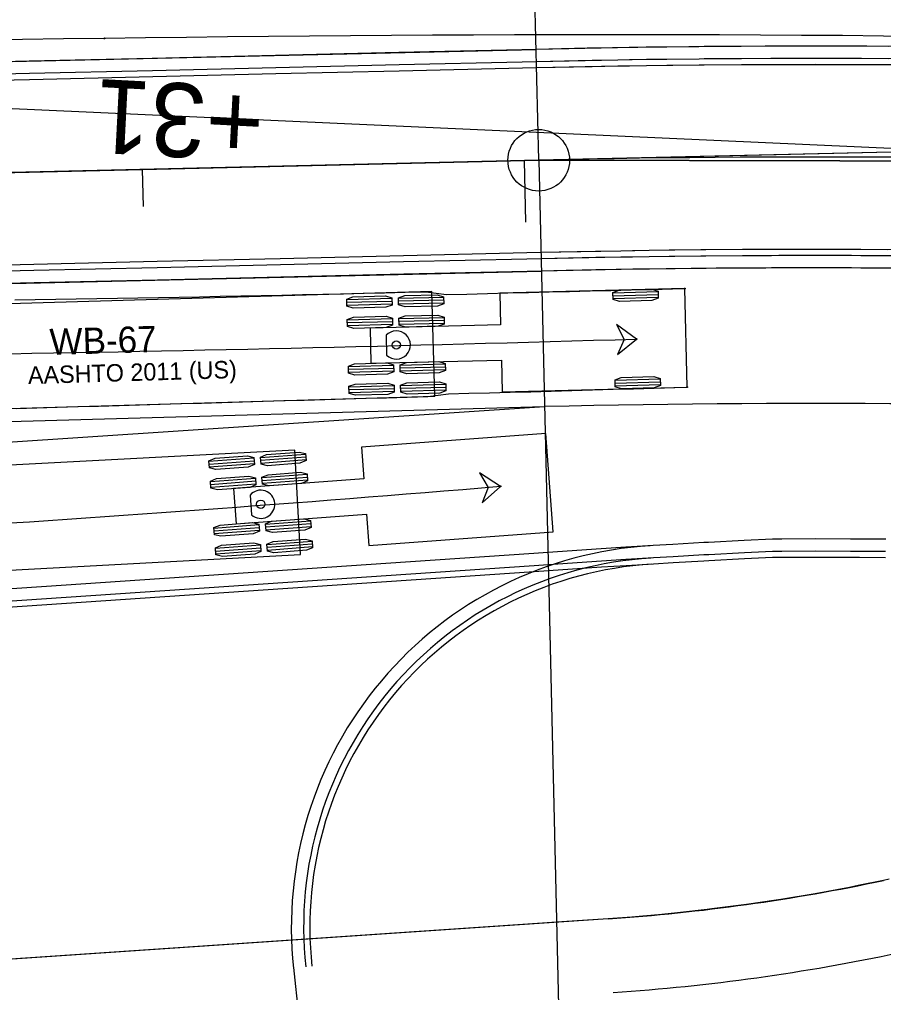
# Model space of a CAD drawing. Extents: x -70 to 701944, y -4 to 666871.
# Drawn here: x 664853.9 to 664924, y 656617.7 to 656696.6 of the extents above; entities that cross this region are included whole.
import ezdxf

# ---------------------------------------------------------------- set-up
doc = ezdxf.new("R2010")
doc.units = 0
for name, color, linetype in [('R_Draft', 7, 'Continuous'), ('R_Drive', 7, 'Continuous'), ('R_Horz Alg', 7, 'Continuous'), ('R_Horz Alg Annot', 7, 'Continuous'), ('R_No Plot', 7, 'Continuous'), ('R_Proposed Road', 7, 'Continuous'), ('R_ROW', 7, 'Continuous'), ('R_Striping', 7, 'Continuous'), ('T_Vehicle Path Lt Minor', 7, 'Continuous'), ('T_Vehicle Path Rt', 7, 'Continuous')]:
    doc.layers.add(name, color=color, linetype=linetype)

msp = doc.modelspace()

# ---------------------------------------------------------------- linework, layer by layer
at = {"layer": 'R_Draft'}
msp.add_line((664896.068, 656685.209), (664894.325, 656759.863), dxfattribs=at)
at = {"layer": 'R_Drive'}
msp.add_line((664876.168, 656619.689), (664879.402, 656589.962), dxfattribs=at)
for radius in [31, 30, 29.5]:
    msp.add_arc((664906.993, 656622.975), radius, 93.47942, 186.20985, dxfattribs=at)
at = {"layer": 'R_Horz Alg'}
for p, q in [((664928.781, 656685.973), (664896.068, 656685.209)), ((664896.068, 656685.209), (664679.509, 656680.15))]:
    msp.add_line(p, q, dxfattribs=at)
msp.add_lwpolyline([(664895.033, 656680.183), (664894.916, 656685.182)], dxfattribs=at)
msp.add_circle((664896.068, 656685.209), 2.5, dxfattribs=at)
msp.add_arc((664918.367, 655730.539), 954.93, 87.413018, 91.33807, dxfattribs=at)
at = {"layer": 'R_Horz Alg Annot'}
msp.add_lwpolyline([(664896.068, 656685.209), (664900.035, 656515.366)], dxfattribs=at)
at = {"layer": 'R_No Plot'}
for p, q in [((667813.841, 656555.62), (664810.544, 656691.315)), ((664955.639, 656686.6), (664785.671, 656682.63)), ((664679.509, 656680.15), (664896.068, 656685.209))]:
    msp.add_line(p, q, dxfattribs=at)
for points in [[(664946.11, 656728.25), (664793.811, 656731.333), (664794.944, 656682.847), (664896.068, 656685.209), (664944.911, 656685.1)], [(664796.723, 656606.654), (664812.571, 656605.914), (664836.721, 656607.219), (664901.92, 656611.644), (664917.196, 656613.459), (664926.222, 656615.237), (664943.059, 656618.516), (664944.911, 656685.1), (664896.068, 656685.209), (664794.944, 656682.847)]]:
    msp.add_lwpolyline(points, close=True, dxfattribs=at)
for centre, radius, start, end in [((664918.367, 655730.539), 954.93, 87.413018, 91.33807), ((664890.867, 656783.275), 166, 273.88067, 281.9667)]:
    msp.add_arc(centre, radius, start, end, dxfattribs=at)
at = {"layer": 'R_Proposed Road'}
for p, q in [((664679.299, 656689.148), (664895.858, 656694.206)), ((664679.719, 656671.153), (664896.278, 656676.211)), ((664901.696, 656623.642), (664822.63, 656618.279)), ((664901.696, 656623.642), (664822.63, 656618.279))]:
    msp.add_line(p, q, dxfattribs=at)
for points in [[(664924.976, 656694.446), (664922.27, 656694.461), (664915.666, 656694.465), (664914.882, 656694.463), (664909.063, 656694.424), (664904.788, 656694.373), (664902.46, 656694.338), (664895.858, 656694.206), (664894.706, 656694.179), (664884.709, 656693.946), (664874.712, 656693.712), (664864.714, 656693.479), (664854.717, 656693.245), (664844.72, 656693.012), (664834.723, 656692.778), (664824.725, 656692.545), (664822.226, 656692.486), (664814.728, 656692.311), (664804.731, 656692.078), (664794.733, 656691.844), (664784.736, 656691.611), (664779.738, 656691.494), (664774.739, 656691.377), (664764.742, 656691.144)], [(664924.471, 656694.45), (664922.27, 656694.461), (664921.497, 656694.464), (664918.51, 656694.469), (664915.666, 656694.465), (664915.511, 656694.465), (664914.882, 656694.463), (664912.5, 656694.451), (664909.48, 656694.428), (664909.063, 656694.424), (664906.451, 656694.395), (664904.788, 656694.373), (664903.416, 656694.353), (664902.46, 656694.338), (664900.377, 656694.301), (664895.858, 656694.206), (664894.706, 656694.179), (664884.709, 656693.946), (664874.712, 656693.712), (664864.714, 656693.479), (664854.717, 656693.245), (664844.72, 656693.012)], [(664924.969, 656693.446), (664922.266, 656693.461), (664915.669, 656693.465), (664914.885, 656693.463), (664909.073, 656693.424), (664904.802, 656693.374), (664902.477, 656693.338), (664895.881, 656693.206), (664894.73, 656693.18), (664884.732, 656692.946), (664874.735, 656692.713), (664864.738, 656692.479), (664854.74, 656692.246), (664844.743, 656692.012), (664834.746, 656691.779), (664824.749, 656691.545), (664822.249, 656691.487), (664814.751, 656691.312), (664804.754, 656691.078), (664794.757, 656690.844), (664784.76, 656690.611), (664779.761, 656690.494), (664774.762, 656690.377), (664764.765, 656690.144)], [(664924.464, 656693.45), (664922.266, 656693.461), (664921.494, 656693.464), (664918.51, 656693.469), (664915.669, 656693.465), (664915.514, 656693.465), (664914.885, 656693.463), (664912.506, 656693.451), (664909.489, 656693.428), (664909.073, 656693.424), (664906.464, 656693.395), (664904.802, 656693.374), (664903.432, 656693.353), (664902.477, 656693.338), (664900.395, 656693.301), (664895.881, 656693.206), (664894.73, 656693.18), (664884.732, 656692.946), (664874.735, 656692.713), (664864.738, 656692.479), (664854.74, 656692.246), (664844.743, 656692.012)], [(664924.965, 656692.946), (664922.264, 656692.961), (664915.67, 656692.965), (664914.887, 656692.963), (664909.078, 656692.924), (664904.809, 656692.874), (664902.485, 656692.838), (664895.893, 656692.707), (664894.741, 656692.68), (664884.744, 656692.446), (664874.747, 656692.213), (664864.749, 656691.979), (664854.752, 656691.746), (664844.755, 656691.512), (664834.758, 656691.279), (664824.76, 656691.045), (664822.261, 656690.987), (664814.763, 656690.812), (664804.766, 656690.578), (664794.769, 656690.345), (664784.771, 656690.111), (664779.773, 656689.994), (664774.774, 656689.878), (664764.777, 656689.644)], [(664924.461, 656692.95), (664922.264, 656692.961), (664921.493, 656692.964), (664918.51, 656692.969), (664915.67, 656692.965), (664915.515, 656692.965), (664914.887, 656692.963), (664912.509, 656692.951), (664909.493, 656692.928), (664909.078, 656692.924), (664906.47, 656692.896), (664904.809, 656692.874), (664903.44, 656692.853), (664902.485, 656692.838), (664900.405, 656692.801), (664895.893, 656692.707), (664894.741, 656692.68), (664884.744, 656692.446), (664874.747, 656692.213), (664864.749, 656691.979), (664854.752, 656691.746), (664844.755, 656691.512)], [(664924.863, 656677.947), (664922.203, 656677.961), (664915.713, 656677.965), (664914.941, 656677.963), (664909.222, 656677.925), (664905.02, 656677.875), (664902.733, 656677.84), (664896.243, 656677.711), (664895.092, 656677.684), (664885.094, 656677.45), (664875.097, 656677.217), (664865.1, 656676.983), (664855.102, 656676.75), (664845.105, 656676.516), (664835.108, 656676.283), (664825.111, 656676.049), (664822.611, 656675.991), (664815.113, 656675.816), (664805.116, 656675.582), (664795.119, 656675.349), (664785.122, 656675.115), (664780.123, 656674.998), (664775.124, 656674.882), (664765.127, 656674.648)], [(664924.859, 656677.447), (664922.201, 656677.461), (664915.714, 656677.465), (664914.943, 656677.463), (664909.227, 656677.425), (664905.027, 656677.375), (664902.741, 656677.34), (664896.255, 656677.211), (664895.103, 656677.184), (664885.106, 656676.95), (664875.109, 656676.717), (664865.111, 656676.483), (664855.114, 656676.25), (664845.117, 656676.016), (664835.12, 656675.783), (664825.122, 656675.549), (664822.623, 656675.491), (664815.125, 656675.316), (664805.128, 656675.082), (664795.13, 656674.849), (664785.133, 656674.615), (664780.135, 656674.499), (664775.136, 656674.382), (664765.139, 656674.148)], [(664924.366, 656677.95), (664922.203, 656677.961), (664921.444, 656677.964), (664918.508, 656677.969), (664915.713, 656677.965), (664915.559, 656677.965), (664914.941, 656677.963), (664912.6, 656677.952), (664909.632, 656677.929), (664909.222, 656677.925), (664906.655, 656677.897), (664905.02, 656677.875), (664903.672, 656677.855), (664902.733, 656677.84), (664900.685, 656677.804), (664896.243, 656677.711), (664895.092, 656677.684), (664885.094, 656677.45), (664875.097, 656677.217), (664865.1, 656676.983), (664855.102, 656676.75), (664845.105, 656676.516)], [(664924.363, 656677.45), (664922.201, 656677.461), (664921.442, 656677.464), (664918.508, 656677.469), (664915.714, 656677.465), (664915.561, 656677.465), (664914.943, 656677.463), (664912.603, 656677.452), (664909.636, 656677.429), (664909.227, 656677.425), (664906.661, 656677.397), (664905.027, 656677.375), (664903.68, 656677.355), (664902.741, 656677.34), (664900.694, 656677.304), (664896.255, 656677.211), (664895.103, 656677.184), (664885.106, 656676.95), (664875.109, 656676.717), (664865.111, 656676.483), (664855.114, 656676.25), (664845.117, 656676.016)], [(664924.852, 656676.447), (664922.197, 656676.461), (664915.717, 656676.465), (664914.947, 656676.463), (664909.237, 656676.425), (664905.041, 656676.375), (664902.757, 656676.34), (664896.278, 656676.211), (664895.127, 656676.184), (664885.129, 656675.951), (664875.132, 656675.717), (664865.135, 656675.484), (664855.137, 656675.25), (664845.14, 656675.017), (664835.143, 656674.783), (664825.146, 656674.55), (664822.646, 656674.491), (664815.148, 656674.316), (664805.151, 656674.083), (664795.154, 656673.849), (664785.157, 656673.616), (664780.158, 656673.499), (664775.159, 656673.382), (664765.162, 656673.149)], [(664924.357, 656676.45), (664922.197, 656676.461), (664921.439, 656676.464), (664918.508, 656676.469), (664915.717, 656676.465), (664915.564, 656676.465), (664914.947, 656676.463), (664912.609, 656676.452), (664909.645, 656676.429), (664909.237, 656676.425), (664906.674, 656676.397), (664905.041, 656676.375), (664903.696, 656676.355), (664902.757, 656676.34), (664900.713, 656676.304), (664896.278, 656676.211), (664895.127, 656676.184), (664885.129, 656675.951), (664875.132, 656675.717), (664865.135, 656675.484), (664855.137, 656675.25), (664845.14, 656675.017)], [(664924.217, 656654.451), (664922.108, 656654.462), (664921.368, 656654.464), (664918.504, 656654.469), (664915.778, 656654.465), (664915.629, 656654.465), (664915.026, 656654.463), (664912.744, 656654.347), (664909.851, 656654.192), (664909.452, 656654.17), (664906.95, 656654.027), (664905.358, 656653.933), (664904.045, 656653.853), (664903.129, 656653.796), (664901.135, 656653.67), (664896.812, 656653.38), (664895.661, 656653.302), (664885.674, 656652.624), (664875.687, 656651.946), (664865.7, 656651.268), (664855.713, 656650.59), (664845.727, 656649.912)], [(664924.211, 656653.451), (664922.104, 656653.462), (664921.364, 656653.464), (664918.504, 656653.469), (664915.781, 656653.465), (664915.632, 656653.465), (664915.03, 656653.463), (664912.75, 656653.347), (664909.86, 656653.192), (664909.461, 656653.17), (664906.963, 656653.027), (664905.372, 656652.933), (664904.06, 656652.853), (664903.146, 656652.797), (664901.154, 656652.67), (664896.835, 656652.38), (664895.684, 656652.302), (664885.697, 656651.624), (664875.711, 656650.946), (664865.724, 656650.268), (664855.737, 656649.591), (664845.75, 656648.913)], [(664924.208, 656652.951), (664922.102, 656652.962), (664921.363, 656652.964), (664918.504, 656652.969), (664915.783, 656652.965), (664915.634, 656652.965), (664915.032, 656652.963), (664912.753, 656652.847), (664909.864, 656652.692), (664909.466, 656652.67), (664906.969, 656652.527), (664905.379, 656652.433), (664904.068, 656652.353), (664903.154, 656652.297), (664901.163, 656652.17), (664896.847, 656651.88), (664895.696, 656651.802), (664885.709, 656651.124), (664875.722, 656650.446), (664865.735, 656649.769), (664855.748, 656649.091), (664845.762, 656648.413)], [(664924.512, 656626.852), (664924.042, 656626.752), (664921.994, 656626.332), (664921.276, 656626.191), (664918.5, 656625.679), (664915.86, 656625.239), (664915.716, 656625.217), (664915.132, 656625.126), (664912.924, 656624.803), (664910.125, 656624.438), (664909.739, 656624.392), (664907.32, 656624.123), (664905.78, 656623.972), (664904.51, 656623.858), (664903.625, 656623.785), (664901.696, 656623.642), (664897.513, 656623.358), (664896.362, 656623.28), (664886.375, 656622.603), (664876.388, 656621.925), (664866.402, 656621.248), (664856.415, 656620.57), (664846.428, 656619.893)]]:
    msp.add_lwpolyline(points, dxfattribs=at)
for centre, radius, start, end in [((664918.367, 655730.539), 963.93, 87.413018, 91.33807), ((664918.367, 655730.539), 945.93, 87.413018, 91.33807), ((664890.867, 656783.275), 160, 273.88067, 281.9667), ((664890.867, 656783.275), 160, 273.88067, 281.9667)]:
    msp.add_arc(centre, radius, start, end, dxfattribs=at)
at = {"layer": 'R_ROW'}
msp.add_line((664863.995, 656681.459), (664863.925, 656684.458), dxfattribs=at)
at = {"layer": 'R_Striping'}
for p in [(664679.999, 656659.156), (664780.065, 656657.492)]:
    msp.add_line(p, (664896.535, 656665.214), dxfattribs=at)
msp.add_arc((664918.367, 655730.539), 934.93, 87.413018, 91.33807, dxfattribs=at)
at = {"layer": 'T_Vehicle Path Lt Minor'}
for p, q in [((664887.392, 656674.546), (664834.414, 656673.013)), ((664887.638, 656666.05), (664887.392, 656674.546)), ((664887.392, 656674.546), (664887.392, 656674.546)), ((664907.91, 656674.792), (664892.914, 656674.42)), ((664892.914, 656674.42), (664892.978, 656671.854)), ((664905.746, 656674.518), (664902.081, 656674.409)), ((664905.753, 656674.289), (664902.088, 656674.18)), ((664908.108, 656666.794), (664907.91, 656674.792)), ((664907.91, 656674.792), (664907.91, 656674.792)), ((664884.156, 656673.974), (664880.491, 656673.883)), ((664884.162, 656673.745), (664880.496, 656673.654)), ((664884.167, 656673.516), (664880.502, 656673.425)), ((664888.355, 656674.078), (664884.689, 656673.987)), ((664888.36, 656673.849), (664884.695, 656673.758)), ((664888.366, 656673.62), (664884.701, 656673.529)), ((664905.759, 656674.06), (664902.094, 656673.951)), ((664884.197, 656672.325), (664880.531, 656672.234)), ((664884.203, 656672.095), (664880.537, 656672.005)), ((664884.208, 656671.866), (664880.543, 656671.776)), ((664892.978, 656671.854), (664882.381, 656671.592)), ((664888.396, 656672.429), (664884.73, 656672.338)), ((664888.401, 656672.2), (664884.736, 656672.109)), ((664888.407, 656671.97), (664884.741, 656671.88)), ((664882.381, 656671.592), (664882.452, 656668.726)), ((664883.688, 656670.999), (664883.728, 656669.383)), ((664882.452, 656668.726), (664893.049, 656668.989)), ((664888.489, 656668.646), (664884.824, 656668.556)), ((664893.049, 656668.989), (664893.113, 656666.423)), ((664884.291, 656668.542), (664880.625, 656668.452)), ((664884.296, 656668.313), (664880.631, 656668.223)), ((664884.302, 656668.084), (664880.636, 656667.993)), ((664888.495, 656668.417), (664884.83, 656668.327)), ((664888.501, 656668.188), (664884.835, 656668.097)), ((664905.926, 656667.437), (664902.261, 656667.328)), ((664905.933, 656667.208), (664902.268, 656667.099)), ((664884.332, 656666.893), (664880.666, 656666.802)), ((664884.337, 656666.664), (664880.672, 656666.573)), ((664884.343, 656666.435), (664880.677, 656666.344)), ((664888.53, 656666.997), (664884.865, 656666.906)), ((664888.536, 656666.768), (664884.87, 656666.677)), ((664888.542, 656666.539), (664884.876, 656666.448)), ((664893.113, 656666.423), (664908.108, 656666.794)), ((664905.939, 656666.979), (664902.274, 656666.87)), ((664834.66, 656664.516), (664887.638, 656666.05))]:
    msp.add_line(p, q, dxfattribs=at)
for points in [[(664853.548, 656673.871), (664855.216, 656673.897), (664856.883, 656673.923), (664858.551, 656673.95), (664860.219, 656673.978), (664861.886, 656674.007), (664863.554, 656674.037), (664865.221, 656674.067), (664866.889, 656674.098), (664868.556, 656674.13), (664870.224, 656674.163), (664871.891, 656674.197), (664873.559, 656674.231), (664875.226, 656674.266), (664876.893, 656674.302), (664878.561, 656674.339), (664880.228, 656674.376), (664881.895, 656674.414), (664883.562, 656674.453), (664885.23, 656674.493), (664886.897, 656674.533), (664888.572, 656674.305), (664890.239, 656674.348), (664891.906, 656674.393), (664893.573, 656674.437), (664895.24, 656674.478), (664896.907, 656674.519), (664898.574, 656674.561), (664900.241, 656674.602), (664901.908, 656674.643), (664903.575, 656674.684), (664905.242, 656674.726), (664906.91, 656674.767), (664907.91, 656674.792)], [(664853.666, 656665.066), (664855.336, 656665.115), (664857.006, 656665.163), (664858.675, 656665.211), (664860.345, 656665.26), (664862.015, 656665.308), (664863.685, 656665.356), (664865.355, 656665.405), (664867.025, 656665.453), (664868.696, 656665.501), (664870.366, 656665.55), (664872.036, 656665.598), (664873.706, 656665.646), (664875.376, 656665.695), (664877.046, 656665.743), (664878.716, 656665.791), (664880.386, 656665.84), (664882.057, 656665.888), (664883.727, 656665.936), (664885.397, 656665.985), (664887.067, 656666.033), (664888.733, 656666.247), (664890.403, 656666.291), (664892.073, 656666.335), (664893.744, 656666.38), (664895.414, 656666.425), (664897.084, 656666.472), (664898.755, 656666.518), (664900.425, 656666.566), (664902.095, 656666.615), (664903.765, 656666.664), (664905.436, 656666.713), (664907.106, 656666.764), (664908.108, 656666.794)]]:
    msp.add_lwpolyline(points, dxfattribs=at)
for points in [[(664884.155, 656674.031), (664884.169, 656673.459), (664883.66, 656673.274), (664881.021, 656673.209), (664880.503, 656673.368), (664880.489, 656673.94), (664880.998, 656674.125), (664883.637, 656674.19)], [(664888.353, 656674.135), (664888.368, 656673.563), (664887.859, 656673.378), (664885.219, 656673.313), (664884.702, 656673.472), (664884.688, 656674.044), (664885.197, 656674.229), (664887.836, 656674.294)], [(664905.744, 656674.575), (664905.761, 656674.003), (664905.253, 656673.816), (664902.614, 656673.737), (664902.096, 656673.894), (664902.079, 656674.466), (664902.587, 656674.653), (664905.226, 656674.732)], [(664888.394, 656672.485), (664888.408, 656671.914), (664887.9, 656671.729), (664885.26, 656671.663), (664884.743, 656671.823), (664884.729, 656672.395), (664885.238, 656672.58), (664887.877, 656672.645)], [(664884.196, 656672.381), (664884.21, 656671.81), (664883.701, 656671.625), (664881.062, 656671.559), (664880.544, 656671.719), (664880.53, 656672.291), (664881.039, 656672.476), (664883.678, 656672.541)], [(664904.01, 656670.694), (664902.388, 656671.864), (664903.011, 656670.664), (664902.46, 656669.43)], [(664884.289, 656668.599), (664884.303, 656668.027), (664883.795, 656667.842), (664881.155, 656667.777), (664880.638, 656667.937), (664880.624, 656668.508), (664881.133, 656668.693), (664883.772, 656668.759)], [(664888.488, 656668.703), (664888.502, 656668.131), (664887.993, 656667.946), (664885.354, 656667.881), (664884.837, 656668.041), (664884.822, 656668.612), (664885.331, 656668.797), (664887.971, 656668.863)], [(664884.33, 656666.95), (664884.344, 656666.378), (664883.835, 656666.193), (664881.196, 656666.128), (664880.679, 656666.287), (664880.665, 656666.859), (664881.173, 656667.044), (664883.813, 656667.109)], [(664888.529, 656667.054), (664888.543, 656666.482), (664888.034, 656666.297), (664885.395, 656666.232), (664884.877, 656666.391), (664884.863, 656666.963), (664885.372, 656667.148), (664888.011, 656667.213)], [(664905.924, 656667.494), (664905.941, 656666.922), (664905.433, 656666.734), (664902.794, 656666.656), (664902.276, 656666.813), (664902.259, 656667.385), (664902.767, 656667.572), (664905.406, 656667.651)]]:
    msp.add_lwpolyline(points, close=True, dxfattribs=at)
for centre, radius in [((664907.91, 656674.792), 0.0417), ((664884.516, 656670.211), 0.34), ((664904.01, 656670.694), 0.0417), ((664908.108, 656666.794), 0.0417)]:
    msp.add_circle(centre, radius, dxfattribs=at)
for centre, radius, start, end in [((664884.516, 656670.211), 1.143, 226.41922, 136.41922), ((664784.593, 660697.046), 4028.122, 270.901036, 271.698828)]:
    msp.add_arc(centre, radius, start, end, dxfattribs=at)
at = {"layer": 'T_Vehicle Path Rt'}
for p, q in [((664896.646, 656663.029), (664881.688, 656661.908)), ((664897.244, 656655.052), (664896.646, 656663.029)), ((664896.646, 656663.029), (664896.646, 656663.029)), ((664876.279, 656661.689), (664823.355, 656658.847)), ((664876.735, 656653.201), (664876.279, 656661.689)), ((664876.279, 656661.689), (664876.279, 656661.689)), ((664881.688, 656661.908), (664881.88, 656659.349)), ((664872.963, 656661.024), (664869.307, 656660.75)), ((664872.98, 656660.796), (664869.324, 656660.522)), ((664877.152, 656661.338), (664873.495, 656661.064)), ((664877.169, 656661.11), (664873.512, 656660.836)), ((664877.186, 656660.881), (664873.529, 656660.607)), ((664872.998, 656660.567), (664869.341, 656660.293)), ((664873.087, 656659.379), (664869.43, 656659.105)), ((664881.88, 656659.349), (664871.31, 656658.556)), ((664877.275, 656659.693), (664873.618, 656659.419)), ((664877.292, 656659.464), (664873.636, 656659.19)), ((664877.309, 656659.236), (664873.653, 656658.962)), ((664873.104, 656659.15), (664869.447, 656658.876)), ((664873.121, 656658.922), (664869.464, 656658.648)), ((664871.31, 656658.556), (664871.524, 656655.698)), ((664872.645, 656658.029), (664872.766, 656656.418)), ((664871.524, 656655.698), (664882.094, 656656.49)), ((664882.094, 656656.49), (664882.286, 656653.93)), ((664873.369, 656655.606), (664869.713, 656655.332)), ((664873.387, 656655.378), (664869.73, 656655.104)), ((664877.558, 656655.92), (664873.901, 656655.646)), ((664877.575, 656655.692), (664873.918, 656655.418)), ((664877.592, 656655.463), (664873.935, 656655.189)), ((664873.404, 656655.149), (664869.747, 656654.875)), ((664882.286, 656653.93), (664897.244, 656655.052)), ((664873.493, 656653.961), (664869.836, 656653.687)), ((664873.51, 656653.732), (664869.853, 656653.458)), ((664877.681, 656654.275), (664874.025, 656654.001)), ((664877.698, 656654.046), (664874.042, 656653.772)), ((664877.715, 656653.818), (664874.059, 656653.544)), ((664823.811, 656650.359), (664876.735, 656653.201)), ((664873.527, 656653.504), (664869.871, 656653.23))]:
    msp.add_line(p, q, dxfattribs=at)
for points in [[(664860.829, 656695.097), (664857.503, 656695.051), (664854.176, 656695.003), (664850.85, 656694.953), (664847.524, 656694.901), (664844.197, 656694.847), (664840.871, 656694.791), (664837.545, 656694.734), (664834.218, 656694.675), (664830.889, 656694.614), (664827.556, 656694.552), (664824.222, 656694.489), (664820.888, 656694.424), (664817.554, 656694.359), (664814.219, 656694.292), (664810.884, 656694.224), (664807.549, 656694.156), (664804.214, 656694.086), (664800.879, 656694.016), (664797.544, 656693.945), (664794.208, 656693.874), (664790.872, 656693.801), (664787.537, 656693.729), (664786.536, 656693.707)], [(664927.364, 656695.259), (664924.037, 656695.292), (664920.71, 656695.321), (664917.383, 656695.345), (664914.056, 656695.365), (664910.729, 656695.38), (664907.403, 656695.391), (664904.076, 656695.396), (664900.749, 656695.397), (664897.422, 656695.394), (664894.095, 656695.386), (664890.768, 656695.373), (664887.442, 656695.356), (664884.115, 656695.336), (664880.788, 656695.311), (664877.462, 656695.283), (664874.135, 656695.252), (664870.809, 656695.217), (664867.482, 656695.18), (664864.156, 656695.14), (664860.829, 656695.097)]]:
    msp.add_lwpolyline(points, dxfattribs=at)
for points in [[(664877.147, 656661.395), (664877.19, 656660.825), (664876.691, 656660.614), (664874.058, 656660.417), (664873.534, 656660.55), (664873.491, 656661.121), (664873.99, 656661.331), (664876.623, 656661.528)], [(664872.959, 656661.081), (664873.002, 656660.511), (664872.503, 656660.3), (664869.87, 656660.103), (664869.345, 656660.237), (664869.303, 656660.807), (664869.802, 656661.017), (664872.434, 656661.214)], [(664873.082, 656659.436), (664873.125, 656658.865), (664872.626, 656658.655), (664869.993, 656658.458), (664869.469, 656658.591), (664869.426, 656659.162), (664869.925, 656659.372), (664872.558, 656659.569)], [(664877.271, 656659.75), (664877.313, 656659.179), (664876.814, 656658.969), (664874.182, 656658.772), (664873.657, 656658.905), (664873.614, 656659.475), (664874.113, 656659.686), (664876.746, 656659.883)], [(664892.956, 656658.741), (664891.275, 656659.824), (664891.96, 656658.659), (664891.476, 656657.397)], [(664877.553, 656655.977), (664877.596, 656655.406), (664877.097, 656655.196), (664874.465, 656654.999), (664873.94, 656655.132), (664873.897, 656655.703), (664874.396, 656655.913), (664877.029, 656656.11)], [(664873.365, 656655.663), (664873.408, 656655.092), (664872.909, 656654.882), (664870.276, 656654.685), (664869.751, 656654.818), (664869.709, 656655.389), (664870.208, 656655.599), (664872.84, 656655.796)], [(664877.677, 656654.331), (664877.719, 656653.761), (664877.22, 656653.551), (664874.588, 656653.353), (664874.063, 656653.487), (664874.02, 656654.057), (664874.519, 656654.268), (664877.152, 656654.465)], [(664873.488, 656654.017), (664873.531, 656653.447), (664873.032, 656653.237), (664870.4, 656653.04), (664869.875, 656653.173), (664869.832, 656653.743), (664870.331, 656653.954), (664872.964, 656654.151)]]:
    msp.add_lwpolyline(points, close=True, dxfattribs=at)
for centre, radius in [((664860.829, 656695.097), 0.0417), ((664860.829, 656695.097), 0.0417), ((664892.956, 656658.741), 0.0417), ((664873.511, 656657.284), 0.34)]:
    msp.add_circle(centre, radius, dxfattribs=at)
for centre, radius, start, end in [((664688.957, 659117.323), 2467.03, 272.464894, 274.74323), ((664873.511, 656657.284), 1.143, 229.2865, 139.2865)]:
    msp.add_arc(centre, radius, start, end, dxfattribs=at)

# ---------------------------------------------------------------- texts
at = {"layer": 'R_Drive'}
msp.add_text('+31', height=6, rotation=177.0622, dxfattribs=at).set_placement((664873.885, 656691.11))
at = {"layer": 'R_No Plot'}
for p in [(664863.967, 656684.509), (664864.966, 656684.532)]:
    msp.add_text('+', height=0.1, rotation=181.33806, dxfattribs=at).set_placement(p)
at = {"layer": 'T_Vehicle Path Lt Minor'}
for s, height, p in [('WB-67', 2.125, (664856.41, 656669.397)), ('AASHTO 2011 (US)', 1.41667, (664854.645, 656667.043))]:
    msp.add_text(s, height=height, rotation=1.65795, dxfattribs=at).set_placement(p)

doc.saveas('drawing.dxf')
